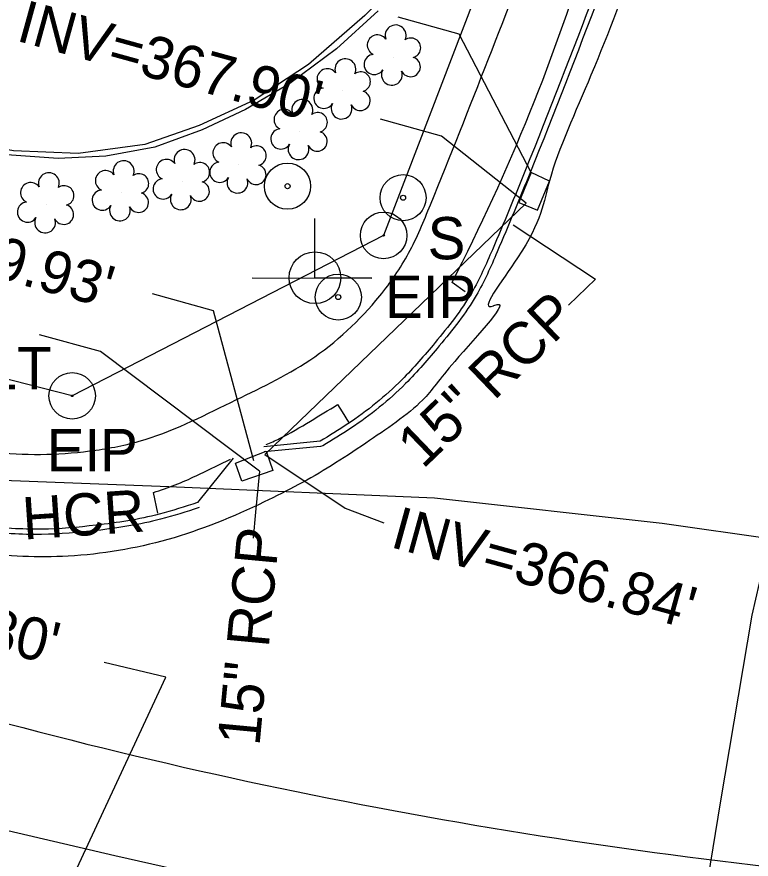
# Model space of a CAD drawing. Extents: x 2089016 to 2094354, y 862840 to 864725.
# Drawn here: x 2092763 to 2092832.5, y 863626.7 to 863706.5 of the extents above; entities that cross this region are included whole.
import ezdxf

# ---------------------------------------------------------------- set-up
doc = ezdxf.new("R2010")
doc.units = 0
for name, color, linetype in [('Exist Building', 7, 'Continuous'), ('Exist Building Text', 7, 'Continuous'), ('Exist Horizontal Alignment', 7, 'Continuous'), ('Exist Other Culture Fence Line', 7, 'Continuous'), ('Exist Other Culture Located Object CELL', 7, 'Continuous'), ('Exist Other Culture Sign Text', 7, 'Continuous'), ('Exist Property Iron Pin Text', 7, 'Continuous'), ('Exist Right of Way Line', 7, 'Continuous'), ('Exist Roads Curbs', 7, 'Continuous'), ('Exist Roads EOP', 7, 'Continuous'), ('Exist Roads EOP Other', 7, 'Continuous'), ('Exist Structure Minor Drop Inlet', 7, 'Continuous'), ('Exist Structure Minor Drop Inlet Leader', 7, 'Continuous'), ('Exist Structure Minor Drop Inlet Top Elevation', 7, 'Continuous'), ('Exist Structure Minor Pipes RCP 15 Inch', 7, 'Continuous'), ('Exist Structure Minor Pipes RCP 15 Inch Invert', 7, 'Continuous'), ('Exist Structure Minor Pipes RCP 15 Inch Leader', 7, 'Continuous'), ('Exist Structure Minor Pipes RCP 15 Inch Text', 7, 'Continuous'), ('Exist Structure Minor Pipes RCP 18 Inch Invert', 7, 'Continuous'), ('Exist Structure Minor Pipes RCP 18 Inch Leader', 7, 'Continuous'), ('Exist Utilities Gas UG Line SUE LOS B', 7, 'Continuous'), ('Exist Utilities Power Joint Use Telephone Text', 7, 'Continuous'), ('Exist Utilities Water UG Line SUE LOS B', 7, 'Continuous'), ('Exist Vegetation Shrub CELL', 7, 'Continuous'), ('Prop Conc Curb and Gutter', 7, 'Continuous'), ('Prop Conc Driveway', 7, 'Continuous'), ('Prop Drainage Structure Pipe RCP 36in Class IV', 7, 'Continuous'), ('Prop SS Fill Line', 7, 'Continuous'), ('R5707_NCDOT_FS_170814 - Exist Utilities Water UG Line SUE LOS B', 7, 'Continuous')]:
    doc.layers.add(name, color=color, linetype=linetype)

msp = doc.modelspace()

# ---------------------------------------------------------------- linework, layer by layer
at = {"layer": 'Exist Building'}
for p, q in [((2092797.222, 863707.047), (2092793.268, 863703.434)), ((2092793.268, 863703.434), (2092788.88, 863700.166)), ((2092788.88, 863700.166), (2092784.658, 863697.696)), ((2092784.658, 863697.696), (2092780.561, 863695.755)), ((2092780.561, 863695.755), (2092776.089, 863694.125)), ((2092776.089, 863694.125), (2092771.447, 863693.27)), ((2092766.94, 863693.042), (2092761.63, 863693.445)), ((2092771.447, 863693.27), (2092766.94, 863693.042))]:
    msp.add_line(p, q, dxfattribs=at)
at = {"layer": 'Exist Horizontal Alignment'}
msp.add_arc((2092890.212, 864122.894), 500, 254.97169, 266.44185, dxfattribs=at)
at = {"layer": 'Exist Other Culture Fence Line'}
msp.add_lwpolyline([(2092811.783, 863734.582), (2092806.763, 863722.981), (2092803.58, 863716.362), (2092801.541, 863712.917), (2092798.768, 863709.383), (2092795.976, 863706.582), (2092790.637, 863701.95), (2092785.495, 863698.593), (2092780.298, 863696.17), (2092775.148, 863694.373), (2092768.826, 863693.522), (2092762.707, 863693.794), (2092750.995, 863695.977), (2092726.303, 863702.219), (2092689.402, 863711.808), (2092651.095, 863721.049), (2092618.362, 863728.896), (2092604.892, 863733.06), (2092585.024, 863756.307)], dxfattribs=at)
at = {"layer": 'Exist Other Culture Located Object CELL'}
for radius in [2.18, 0.24]:
    msp.add_circle((2092793.452, 863679.941), radius, dxfattribs=at)
at = {"layer": 'Exist Right of Way Line'}
for p, q in [((2092892.536, 863933.711), (2092797.743, 863685.775)), ((2092768.267, 863670.595), (2092317.44, 863784.24)), ((2092797.743, 863685.775), (2092768.267, 863670.595))]:
    msp.add_line(p, q, dxfattribs=at)
at = {"layer": 'Exist Roads Curbs'}
msp.add_line((2092791.722, 863666.299), (2092786.394, 863665.784), dxfattribs=at)
msp.add_lwpolyline([(2092791.987, 863665.875), (2092791.77, 863665.802), (2092786.442, 863665.287)], dxfattribs=at)
for points in [[(2092825.812, 863730.023), (2092824.117, 863725.599), (2092811.17, 863691.987), (2092808.031, 863684.423), (2092806.073, 863680.359), (2092802.609, 863675.63), (2092799.469, 863672.118), (2092794.345, 863667.931), (2092791.722, 863666.299)], [(2092826.279, 863729.844), (2092824.584, 863725.42), (2092811.634, 863691.801), (2092808.488, 863684.218), (2092806.504, 863680.1), (2092802.998, 863675.315), (2092799.816, 863671.756), (2092794.636, 863667.523), (2092791.987, 863665.875)], [(2092780.132, 863660.498), (2092776.51, 863659.4), (2092770.535, 863658.35), (2092765.365, 863657.978), (2092759.724, 863658.312), (2092746.992, 863661.369)], [(2092780.277, 863660.02), (2092776.626, 863658.912), (2092770.596, 863657.853), (2092765.368, 863657.477), (2092759.65, 863657.816), (2092746.875, 863660.883)]]:
    msp.add_spline(points, degree=3, dxfattribs=at)
at = {"layer": 'Exist Roads EOP'}
msp.add_line((2092783.511, 863664.693), (2092780.132, 863660.498), dxfattribs=at)
msp.add_spline([(2092828.099, 863729.194), (2092826.248, 863724.518), (2092817.364, 863700.949), (2092813.457, 863691.027), (2092810.424, 863683.658), (2092808.151, 863679.126), (2092808.17, 863679.134), (2092804.466, 863673.861), (2092801.412, 863670.176), (2092796.049, 863666.124), (2092792.791, 863663.984), (2092786.447, 863660.555), (2092777.318, 863656.998), (2092767.885, 863655.427), (2092759.354, 863655.785), (2092746.237, 863658.87)], degree=3, dxfattribs=at)
at = {"layer": 'Exist Roads EOP Other'}
for p, q in [((2092805.459, 863680.433), (2092804.212, 863681.309)), ((2092780.003, 863663.037), (2092783.245, 863664.591)), ((2092776.388, 863659.507), (2092775.961, 863661.446))]:
    msp.add_line(p, q, dxfattribs=at)
msp.add_lwpolyline([(2092793.378, 863669.762), (2092793.826, 863669.09), (2092794.429, 863668.113)], dxfattribs=at)
for centre, major_axis, ratio, start_param, end_param in [((2092638.278, 863771.213), (-5.572, 192.284), 0.974951, 4.197825, 4.382769), ((2092766.974, 863690.021), (25.449, -15.857), 0.997686, 5.573177, 5.718381)]:
    msp.add_ellipse(centre, major_axis=major_axis, ratio=ratio, start_param=start_param, end_param=end_param, dxfattribs=at)
for points in [[(2092744.813, 863668.983), (2092750.117, 863667.663), (2092760.645, 863665.303), (2092769.921, 863665.378), (2092774.614, 863666.301), (2092783.288, 863669.979), (2092790.761, 863673.983), (2092797.373, 863680.053), (2092800.104, 863684.099), (2092802.17, 863688.671), (2092813.017, 863716.303)], [(2092786.612, 863665.978), (2092787.886, 863666.549), (2092790.809, 863668.208), (2092793.378, 863669.762)]]:
    msp.add_spline(points, degree=3, dxfattribs=at)
at = {"layer": 'Exist Structure Minor Drop Inlet'}
for points in [[(2092813.437, 863690.922), (2092811.691, 863691.726), (2092810.534, 863688.898), (2092812.307, 863688.169), (2092813.437, 863690.922)], [(2092786.638, 863665.365), (2092787.265, 863663.538), (2092784.308, 863662.508), (2092783.717, 863664.231), (2092786.638, 863665.365)]]:
    msp.add_lwpolyline(points, dxfattribs=at)
at = {"layer": 'Exist Structure Minor Drop Inlet Leader'}
for points in [[(2092811.691, 863691.726), (2092804.903, 863704.836), (2092799.119, 863706.431)], [(2092785.447, 863664.449), (2092781.656, 863678.639), (2092775.872, 863680.234)]]:
    msp.add_lwpolyline(points, dxfattribs=at)
at = {"layer": 'Exist Structure Minor Pipes RCP 15 Inch'}
for p, q in [((2092811.228, 863688.844), (2092786.509, 863665.043)), ((2092785.989, 863663.47), (2092785.628, 863659.599)), ((2092785.627, 863659.587), (2092785.397, 863657.129))]:
    msp.add_line(p, q, dxfattribs=at)
at = {"layer": 'Exist Structure Minor Pipes RCP 15 Inch Leader'}
for points in [[(2092811.228, 863688.844), (2092803.225, 863695.178), (2092797.441, 863696.773)], [(2092810, 863686.772), (2092817.789, 863681.648), (2092815.234, 863679.188)], [(2092785.989, 863663.47), (2092770.963, 863674.784), (2092765.179, 863676.379)], [(2092786.509, 863665.043), (2092794.092, 863659.966), (2092797.759, 863658.563)]]:
    msp.add_lwpolyline(points, dxfattribs=at)
at = {"layer": 'Exist Structure Minor Pipes RCP 18 Inch Leader'}
msp.add_lwpolyline([(2092757.553, 863601.906), (2092777.13, 863643.984), (2092771.287, 863645.349)], dxfattribs=at)
at = {"layer": 'Exist Utilities Gas UG Line SUE LOS B'}
msp.add_lwpolyline([(2092530.217, 863719.758), (2092532.08, 863718.737), (2092560.454, 863707.726), (2092627.621, 863689.917), (2092679.33, 863678.691), (2092706.377, 863673.313), (2092726.257, 863670.078), (2092760.854, 863662.648), (2092777.415, 863662.012), (2092802.556, 863660.93), (2092824.103, 863658.556), (2092856.005, 863654.01), (2092883.446, 863651.64), (2092923.279, 863649.106), (2092956.317, 863644.37), (2092980.235, 863642.026), (2092998.557, 863639.808), (2093020.444, 863638.411), (2093039.559, 863636.069), (2093058.932, 863634.909), (2093073.241, 863634.978)], dxfattribs=at)
at = {"layer": 'Exist Utilities Water UG Line SUE LOS B'}
msp.add_lwpolyline([(2092826.958, 863614.992), (2092827.282, 863617.749), (2092829.609, 863632.066), (2092832.62, 863649.837), (2092835.385, 863661.959), (2092839.435, 863676.209), (2092850.272, 863714.899), (2092852.904, 863726.739), (2092860.542, 863748.671)], dxfattribs=at)
at = {"layer": 'Exist Vegetation Shrub CELL'}
for p, q in [((2092798.647, 863702.662), (2092798.647, 863702.662)), ((2092793.892, 863699.46), (2092793.892, 863699.46)), ((2092789.82, 863695.614), (2092789.82, 863695.614)), ((2092784.038, 863692.457), (2092784.038, 863692.457)), ((2092778.677, 863690.878), (2092778.677, 863690.878)), ((2092772.915, 863689.821), (2092772.915, 863689.821)), ((2092765.836, 863688.684), (2092765.836, 863688.684))]:
    msp.add_line(p, q, dxfattribs=at)
for centre, radius, start, end in [((2092798.876, 863704.703), 0.99, 334.83907, 200.47174), ((2092797.164, 863703.789), 0.968, 35.89076, 245.42165), ((2092800.319, 863703.531), 0.929, 284.45672, 126.08612), ((2092794.121, 863701.501), 0.99, 334.83907, 200.47174), ((2092796.847, 863701.958), 0.955, 95.10992, 327.95341), ((2092800.284, 863701.733), 0.937, 204.99133, 73.46012), ((2092792.409, 863700.587), 0.968, 35.89076, 245.42165), ((2092795.564, 863700.329), 0.929, 284.45672, 126.08612), ((2092798.518, 863700.979), 0.984, 151.27966, 21.38702), ((2092792.092, 863698.756), 0.955, 95.10992, 327.95341), ((2092795.529, 863698.531), 0.937, 204.99133, 73.46012), ((2092790.048, 863697.654), 0.99, 334.83907, 200.47174), ((2092788.337, 863696.74), 0.968, 35.89076, 245.42165), ((2092793.764, 863697.777), 0.984, 151.27966, 21.38702), ((2092791.492, 863696.482), 0.929, 284.45672, 126.08612), ((2092784.267, 863694.497), 0.99, 334.83907, 200.47174), ((2092788.019, 863694.909), 0.955, 95.10992, 327.95341), ((2092791.457, 863694.685), 0.937, 204.99133, 73.46012), ((2092782.556, 863693.584), 0.968, 35.89076, 245.42165), ((2092778.906, 863692.918), 0.99, 334.83907, 200.47174), ((2092785.71, 863693.326), 0.929, 284.45672, 126.08612), ((2092789.691, 863693.93), 0.984, 151.27966, 21.38702), ((2092777.195, 863692.004), 0.968, 35.89076, 245.42165), ((2092773.144, 863691.861), 0.99, 334.83907, 200.47174), ((2092780.349, 863691.746), 0.929, 284.45672, 126.08612), ((2092782.238, 863691.752), 0.955, 95.10992, 327.95341), ((2092785.675, 863691.528), 0.937, 204.99133, 73.46012), ((2092766.065, 863690.725), 0.99, 334.83907, 200.47174), ((2092771.433, 863690.947), 0.968, 35.89076, 245.42165), ((2092774.587, 863690.689), 0.929, 284.45672, 126.08612), ((2092764.353, 863689.811), 0.968, 35.89076, 245.42165), ((2092776.877, 863690.173), 0.955, 95.10992, 327.95341), ((2092780.314, 863689.949), 0.937, 204.99133, 73.46012), ((2092783.91, 863690.773), 0.984, 151.27966, 21.38702), ((2092767.508, 863689.553), 0.929, 284.45672, 126.08612), ((2092771.115, 863689.116), 0.955, 95.10992, 327.95341), ((2092774.552, 863688.892), 0.937, 204.99133, 73.46012), ((2092764.035, 863687.98), 0.955, 95.10992, 327.95341), ((2092778.549, 863689.194), 0.984, 151.27966, 21.38702), ((2092767.473, 863687.755), 0.937, 204.99133, 73.46012), ((2092772.787, 863688.137), 0.984, 151.27966, 21.38702), ((2092765.707, 863687.001), 0.984, 151.27966, 21.38702)]:
    msp.add_arc(centre, radius, start, end, dxfattribs=at)
at = {"layer": 'Prop Conc Curb and Gutter'}
for centre, radius in [((2092797.742, 863685.775), 2.203), ((2092797.742, 863685.775), 0.0707), ((2092768.267, 863670.595), 2.203), ((2092768.267, 863670.595), 0.0707)]:
    msp.add_circle(centre, radius, dxfattribs=at)
at = {"layer": 'Prop Conc Driveway'}
for radius in [2.18, 0.24]:
    msp.add_circle((2092799.583, 863689.348), radius, dxfattribs=at)
at = {"layer": 'Prop Drainage Structure Pipe RCP 36in Class IV'}
for radius in [2.18, 0.24]:
    msp.add_circle((2092788.649, 863690.442), radius, dxfattribs=at)
at = {"layer": 'Prop SS Fill Line'}
msp.add_line((2092791.239, 863681.764), (2092791.239, 863681.764), dxfattribs=at)
msp.add_lwpolyline([(2092785.301, 863681.764), (2092796.639, 863681.727), (2092791.239, 863681.745), (2092791.239, 863687.389)], dxfattribs=at)
msp.add_circle((2092791.24, 863681.771), 2.45, dxfattribs=at)
at = {"layer": 'R5707_NCDOT_FS_170814 - Exist Utilities Water UG Line SUE LOS B'}
msp.add_lwpolyline([(2092619.751, 863665.407), (2092671.678, 863651.842), (2092719.092, 863639.535), (2092772.31, 863627.101), (2092789.8, 863623.16), (2092809.471, 863618.359), (2092826.855, 863614.852), (2092866.665, 863612.165), (2092893.616, 863610.376), (2092921.684, 863608.509), (2092953.831, 863606.191), (2092976.13, 863604.887), (2092996.225, 863602.986), (2093019.054, 863601.683), (2093039.123, 863600.932), (2093056.228, 863599.794), (2093073.143, 863598.504)], dxfattribs=at)

# ---------------------------------------------------------------- texts
at = {"layer": 'Exist Building Text'}
msp.add_text('HCR', height=4, rotation=3.84063, dxfattribs=at).set_placement((2092763.681, 863656.987))
at = {"layer": 'Exist Other Culture Sign Text'}
msp.add_text('S', height=4, dxfattribs=at).set_placement((2092801.907, 863683.518))
at = {"layer": 'Exist Property Iron Pin Text'}
for p in [(2092797.872, 863677.971), (2092765.86, 863663.465)]:
    msp.add_text('EIP', height=4, dxfattribs=at).set_placement(p)
at = {"layer": 'Exist Structure Minor Drop Inlet Top Elevation'}
msp.add_text("TOP=369.93'", height=4, rotation=344.58305, dxfattribs=at).set_placement((2092741.157, 863687.25))
at = {"layer": 'Exist Structure Minor Pipes RCP 15 Inch Invert'}
for s, p in [("INV=367.90'", (2092762.857, 863704.235)), ("INV=366.84'", (2092798.249, 863656.317))]:
    msp.add_text(s, height=4, rotation=344.58305, dxfattribs=at).set_placement(p)
at = {"layer": 'Exist Structure Minor Pipes RCP 15 Inch Text'}
for rotation, p in [(43.91551, (2092801.46, 863663.6)), (84.6398, (2092785.992, 863637.398))]:
    msp.add_text('15" RCP', height=4, rotation=rotation, dxfattribs=at).set_placement(p)
at = {"layer": 'Exist Structure Minor Pipes RCP 18 Inch Invert'}
msp.add_text("INV=364.80'", height=4, rotation=346.84971, dxfattribs=at).set_placement((2092737.867, 863651.818))
at = {"layer": 'Exist Utilities Power Joint Use Telephone Text'}
msp.add_text('W/LT', height=4, dxfattribs=at).set_placement((2092753.54, 863671.209))

doc.saveas('drawing.dxf')
